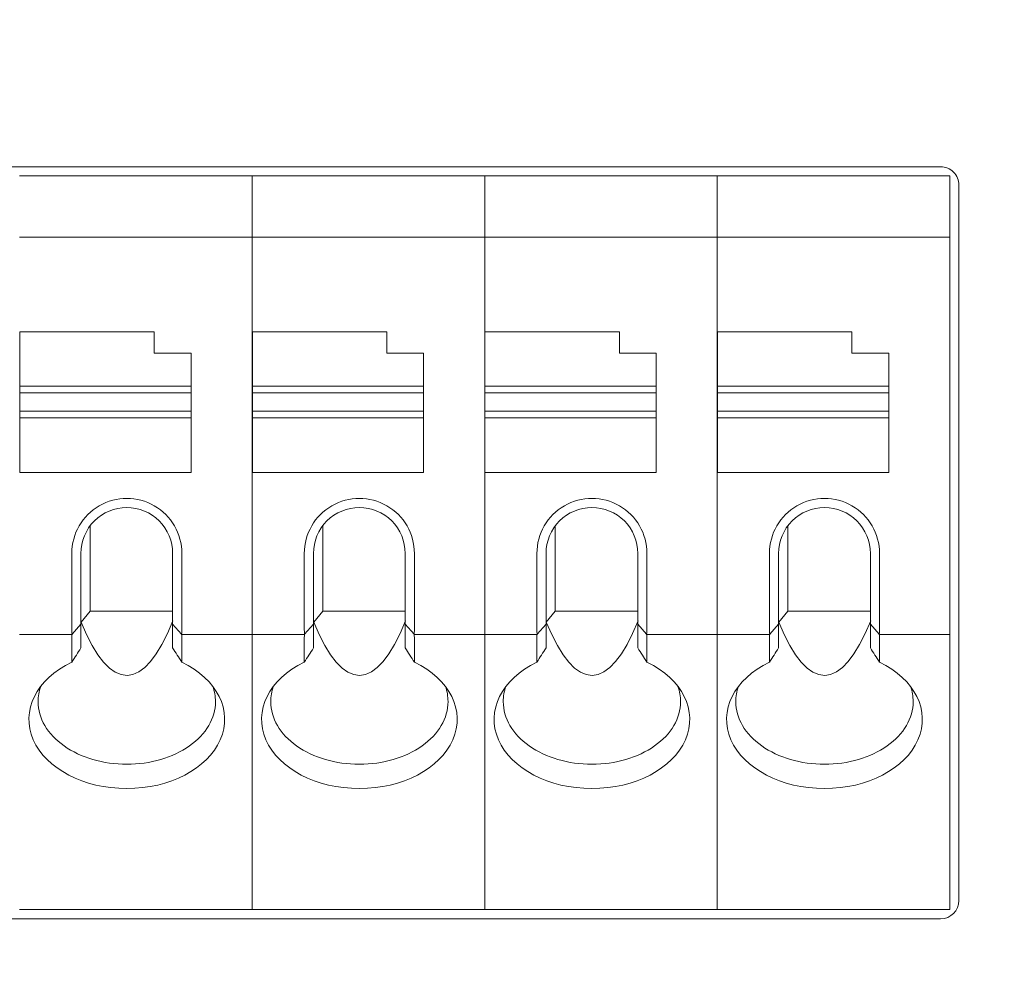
# Model space of a CAD drawing. Header units: millimetres. Extents: x -1114 to 1396, y -630 to 631.
# Tile 323 of 656: x -483 to -467, y 450 to 466. Entities that reach past the tile are written whole.
import ezdxf

# ---------------------------------------------------------------- set-up
doc = ezdxf.new("R2010")
doc.units = ezdxf.units.MM
doc.header["$MEASUREMENT"] = 0

msp = doc.modelspace()

# ---------------------------------------------------------------- linework, layer by layer
at = {"lineweight": 18}
for points, knots in [([(1038.9843, -629.7647), (1038.9843, -629.7647), (-1111.4882, -629.7647), (-1111.4882, -629.7647), (-1111.4882, -629.7647), (-1111.4882, -629.7647), (-1111.4882, 630.7883), (-1111.4882, 630.7883), (-1111.4882, 630.7883), (-1111.4882, 630.7883), (1038.9843, 630.7883), (1038.9843, 630.7883)], [0, 0, 0, 0, 0.3333333, 0.3333333, 0.3333333, 0.3333333, 0.6666667, 0.6666667, 0.6666667, 0.6666667, 1, 1, 1, 1]), ([(-467.2842, 463.0573), (-467.2842, 463.1369), (-467.3158, 463.2132), (-467.3721, 463.2694), (-467.3721, 463.2694), (-467.4283, 463.3257), (-467.5046, 463.3573), (-467.5842, 463.3573)], [0, 0, 0, 0, 0.5, 0.5, 0.5, 0.5, 1, 1, 1, 1]), ([(-479.994, 457.0334), (-479.994, 457.3549), (-480.1655, 457.652), (-480.444, 457.8128), (-480.444, 457.8128), (-480.7224, 457.9736), (-481.0655, 457.9736), (-481.344, 457.8128), (-481.344, 457.8128), (-481.6224, 457.652), (-481.794, 457.3549), (-481.794, 457.0334)], [0, 0, 0, 0, 0.3333333, 0.3333333, 0.3333333, 0.3333333, 0.6666667, 0.6666667, 0.6666667, 0.6666667, 1, 1, 1, 1]), ([(-476.1907, 457.0334), (-476.1907, 457.3549), (-476.3622, 457.652), (-476.6407, 457.8128), (-476.6407, 457.8128), (-476.9192, 457.9736), (-477.2622, 457.9736), (-477.5407, 457.8128), (-477.5407, 457.8128), (-477.8192, 457.652), (-477.9907, 457.3549), (-477.9907, 457.0334)], [0, 0, 0, 0, 0.3333333, 0.3333333, 0.3333333, 0.3333333, 0.6666667, 0.6666667, 0.6666667, 0.6666667, 1, 1, 1, 1]), ([(-472.3875, 457.0334), (-472.3875, 457.3549), (-472.559, 457.652), (-472.8375, 457.8128), (-472.8375, 457.8128), (-473.1159, 457.9736), (-473.459, 457.9736), (-473.7375, 457.8128), (-473.7375, 457.8128), (-474.0159, 457.652), (-474.1875, 457.3549), (-474.1875, 457.0334)], [0, 0, 0, 0, 0.3333333, 0.3333333, 0.3333333, 0.3333333, 0.6666667, 0.6666667, 0.6666667, 0.6666667, 1, 1, 1, 1]), ([(-468.5842, 457.0334), (-468.5842, 457.3549), (-468.7557, 457.652), (-469.0342, 457.8128), (-469.0342, 457.8128), (-469.3127, 457.9736), (-469.6557, 457.9736), (-469.9342, 457.8128), (-469.9342, 457.8128), (-470.2127, 457.652), (-470.3842, 457.3549), (-470.3842, 457.0334)], [0, 0, 0, 0, 0.3333333, 0.3333333, 0.3333333, 0.3333333, 0.6666667, 0.6666667, 0.6666667, 0.6666667, 1, 1, 1, 1]), ([(-480.894, 457.7834), (-481.0929, 457.7834), (-481.2836, 457.7044), (-481.4243, 457.5637), (-481.4243, 457.5637), (-481.5649, 457.4231), (-481.644, 457.2323), (-481.644, 457.0334)], [0, 0, 0, 0, 0.5, 0.5, 0.5, 0.5, 1, 1, 1, 1]), ([(-480.144, 457.0334), (-480.144, 457.2323), (-480.223, 457.4231), (-480.3636, 457.5637), (-480.3636, 457.5637), (-480.5043, 457.7044), (-480.6951, 457.7834), (-480.894, 457.7834)], [0, 0, 0, 0, 0.5, 0.5, 0.5, 0.5, 1, 1, 1, 1]), ([(-477.0907, 457.7834), (-477.2896, 457.7834), (-477.4804, 457.7044), (-477.621, 457.5637), (-477.621, 457.5637), (-477.7617, 457.4231), (-477.8407, 457.2323), (-477.8407, 457.0334)], [0, 0, 0, 0, 0.5, 0.5, 0.5, 0.5, 1, 1, 1, 1]), ([(-476.3407, 457.0334), (-476.3407, 457.2323), (-476.4197, 457.4231), (-476.5604, 457.5637), (-476.5604, 457.5637), (-476.701, 457.7044), (-476.8918, 457.7834), (-477.0907, 457.7834)], [0, 0, 0, 0, 0.5, 0.5, 0.5, 0.5, 1, 1, 1, 1]), ([(-473.2875, 457.7834), (-473.4864, 457.7834), (-473.6771, 457.7044), (-473.8178, 457.5637), (-473.8178, 457.5637), (-473.9584, 457.4231), (-474.0375, 457.2323), (-474.0375, 457.0334)], [0, 0, 0, 0, 0.5, 0.5, 0.5, 0.5, 1, 1, 1, 1]), ([(-472.5375, 457.0334), (-472.5375, 457.2323), (-472.6165, 457.4231), (-472.7571, 457.5637), (-472.7571, 457.5637), (-472.8978, 457.7044), (-473.0885, 457.7834), (-473.2875, 457.7834)], [0, 0, 0, 0, 0.5, 0.5, 0.5, 0.5, 1, 1, 1, 1]), ([(-469.4842, 457.7834), (-469.6831, 457.7834), (-469.8739, 457.7044), (-470.0145, 457.5637), (-470.0145, 457.5637), (-470.1552, 457.4231), (-470.2342, 457.2323), (-470.2342, 457.0334)], [0, 0, 0, 0, 0.5, 0.5, 0.5, 0.5, 1, 1, 1, 1]), ([(-468.7342, 457.0334), (-468.7342, 457.2323), (-468.8132, 457.4231), (-468.9539, 457.5637), (-468.9539, 457.5637), (-469.0945, 457.7044), (-469.2853, 457.7834), (-469.4842, 457.7834)], [0, 0, 0, 0, 0.5, 0.5, 0.5, 0.5, 1, 1, 1, 1]), ([(-481.794, 455.254), (-482.3746, 454.9747), (-482.6298, 454.4602), (-482.4231, 453.9856), (-482.4231, 453.9856), (-482.2164, 453.511), (-481.5963, 453.1872), (-480.894, 453.1872)], [0, 0, 0, 0, 0.5, 0.5, 0.5, 0.5, 1, 1, 1, 1]), ([(-480.894, 453.1872), (-480.1917, 453.1872), (-479.5715, 453.511), (-479.3648, 453.9856), (-479.3648, 453.9856), (-479.1581, 454.4602), (-479.4133, 454.9747), (-479.994, 455.254)], [0, 0, 0, 0, 0.5, 0.5, 0.5, 0.5, 1, 1, 1, 1]), ([(-477.9907, 455.254), (-478.5714, 454.9747), (-478.8265, 454.4602), (-478.6199, 453.9856), (-478.6199, 453.9856), (-478.4132, 453.511), (-477.793, 453.1872), (-477.0907, 453.1872)], [0, 0, 0, 0, 0.5, 0.5, 0.5, 0.5, 1, 1, 1, 1]), ([(-477.0907, 453.1872), (-476.3884, 453.1872), (-475.7682, 453.511), (-475.5616, 453.9856), (-475.5616, 453.9856), (-475.3549, 454.4602), (-475.6101, 454.9747), (-476.1907, 455.254)], [0, 0, 0, 0, 0.5, 0.5, 0.5, 0.5, 1, 1, 1, 1]), ([(-474.1875, 455.254), (-474.7681, 454.9747), (-475.0233, 454.4602), (-474.8166, 453.9856), (-474.8166, 453.9856), (-474.6099, 453.511), (-473.9897, 453.1872), (-473.2875, 453.1872)], [0, 0, 0, 0, 0.5, 0.5, 0.5, 0.5, 1, 1, 1, 1]), ([(-473.2875, 453.1872), (-472.5852, 453.1872), (-471.965, 453.511), (-471.7583, 453.9856), (-471.7583, 453.9856), (-471.5516, 454.4602), (-471.8068, 454.9747), (-472.3875, 455.254)], [0, 0, 0, 0, 0.5, 0.5, 0.5, 0.5, 1, 1, 1, 1]), ([(-470.3842, 455.254), (-470.9648, 454.9747), (-471.22, 454.4602), (-471.0134, 453.9856), (-471.0134, 453.9856), (-470.8067, 453.511), (-470.1865, 453.1872), (-469.4842, 453.1872)], [0, 0, 0, 0, 0.5, 0.5, 0.5, 0.5, 1, 1, 1, 1]), ([(-469.4842, 453.1872), (-468.7819, 453.1872), (-468.1617, 453.511), (-467.9551, 453.9856), (-467.9551, 453.9856), (-467.7484, 454.4602), (-468.0036, 454.9747), (-468.5842, 455.254)], [0, 0, 0, 0, 0.5, 0.5, 0.5, 0.5, 1, 1, 1, 1]), ([(-482.344, 454.61), (-482.344, 454.3381), (-482.1912, 454.0773), (-481.9193, 453.885), (-481.9193, 453.885), (-481.6473, 453.6927), (-481.2785, 453.5847), (-480.894, 453.5847)], [0, 0, 0, 0, 0.5, 0.5, 0.5, 0.5, 1, 1, 1, 1]), ([(-480.894, 453.5847), (-480.5094, 453.5847), (-480.1406, 453.6927), (-479.8687, 453.885), (-479.8687, 453.885), (-479.5967, 454.0773), (-479.444, 454.3381), (-479.444, 454.61)], [0, 0, 0, 0, 0.5, 0.5, 0.5, 0.5, 1, 1, 1, 1]), ([(-478.5407, 454.61), (-478.5407, 454.3381), (-478.3879, 454.0773), (-478.116, 453.885), (-478.116, 453.885), (-477.8441, 453.6927), (-477.4753, 453.5847), (-477.0907, 453.5847)], [0, 0, 0, 0, 0.5, 0.5, 0.5, 0.5, 1, 1, 1, 1]), ([(-477.0907, 453.5847), (-476.7061, 453.5847), (-476.3373, 453.6927), (-476.0654, 453.885), (-476.0654, 453.885), (-475.7935, 454.0773), (-475.6407, 454.3381), (-475.6407, 454.61)], [0, 0, 0, 0, 0.5, 0.5, 0.5, 0.5, 1, 1, 1, 1]), ([(-474.7375, 454.61), (-474.7375, 454.3381), (-474.5847, 454.0773), (-474.3128, 453.885), (-474.3128, 453.885), (-474.0408, 453.6927), (-473.672, 453.5847), (-473.2875, 453.5847)], [0, 0, 0, 0, 0.5, 0.5, 0.5, 0.5, 1, 1, 1, 1]), ([(-473.2875, 453.5847), (-472.9029, 453.5847), (-472.5341, 453.6927), (-472.2622, 453.885), (-472.2622, 453.885), (-471.9902, 454.0773), (-471.8375, 454.3381), (-471.8375, 454.61)], [0, 0, 0, 0, 0.5, 0.5, 0.5, 0.5, 1, 1, 1, 1]), ([(-470.9342, 454.61), (-470.9342, 454.3381), (-470.7814, 454.0773), (-470.5095, 453.885), (-470.5095, 453.885), (-470.2376, 453.6927), (-469.8688, 453.5847), (-469.4842, 453.5847)], [0, 0, 0, 0, 0.5, 0.5, 0.5, 0.5, 1, 1, 1, 1]), ([(-469.4842, 453.5847), (-469.0996, 453.5847), (-468.7308, 453.6927), (-468.4589, 453.885), (-468.4589, 453.885), (-468.187, 454.0773), (-468.0342, 454.3381), (-468.0342, 454.61)], [0, 0, 0, 0, 0.5, 0.5, 0.5, 0.5, 1, 1, 1, 1])]:
    msp.add_open_spline(points, degree=3, knots=knots, dxfattribs=at)
for points in [[(-514.421, 463.3573), (-514.421, 463.3573), (-467.5842, 463.3573), (-467.5842, 463.3573)], [(-482.6472, 463.2073), (-482.6472, 463.2073), (-478.844, 463.2073), (-478.844, 463.2073)], [(-478.844, 463.2073), (-478.844, 463.2073), (-482.6472, 463.2073), (-482.6472, 463.2073)], [(-478.844, 463.2073), (-478.844, 463.2073), (-475.0407, 463.2073), (-475.0407, 463.2073)], [(-478.844, 463.1575), (-478.844, 463.1575), (-478.844, 463.2073), (-478.844, 463.2073)], [(-478.844, 463.1575), (-478.844, 463.1575), (-478.844, 463.2073), (-478.844, 463.2073)], [(-475.0407, 463.2073), (-475.0407, 463.2073), (-478.844, 463.2073), (-478.844, 463.2073)], [(-478.844, 462.2571), (-478.844, 462.2571), (-478.844, 463.1575), (-478.844, 463.1575)], [(-478.844, 462.2571), (-478.844, 462.2571), (-478.844, 463.1575), (-478.844, 463.1575)], [(-475.0407, 463.2073), (-475.0407, 463.2073), (-471.2375, 463.2073), (-471.2375, 463.2073)], [(-475.0407, 463.1575), (-475.0407, 463.1575), (-475.0407, 463.2073), (-475.0407, 463.2073)], [(-471.2375, 463.2073), (-471.2375, 463.2073), (-475.0407, 463.2073), (-475.0407, 463.2073)], [(-475.0407, 463.1575), (-475.0407, 463.1575), (-475.0407, 463.2073), (-475.0407, 463.2073)], [(-475.0407, 462.2571), (-475.0407, 462.2571), (-475.0407, 463.1575), (-475.0407, 463.1575)], [(-475.0407, 462.2571), (-475.0407, 462.2571), (-475.0407, 463.1575), (-475.0407, 463.1575)], [(-471.2375, 463.2073), (-471.2375, 463.2073), (-467.4342, 463.2073), (-467.4342, 463.2073)], [(-471.2375, 463.1575), (-471.2375, 463.1575), (-471.2375, 463.2073), (-471.2375, 463.2073)], [(-467.4342, 463.2073), (-467.4342, 463.2073), (-471.2375, 463.2073), (-471.2375, 463.2073)], [(-471.2375, 463.1575), (-471.2375, 463.1575), (-471.2375, 463.2073), (-471.2375, 463.2073)], [(-471.2375, 462.2571), (-471.2375, 462.2571), (-471.2375, 463.1575), (-471.2375, 463.1575)], [(-471.2375, 462.2571), (-471.2375, 462.2571), (-471.2375, 463.1575), (-471.2375, 463.1575)], [(-467.4342, 463.1575), (-467.4342, 463.1575), (-467.4342, 463.2073), (-467.4342, 463.2073)], [(-467.4342, 462.2571), (-467.4342, 462.2571), (-467.4342, 463.1575), (-467.4342, 463.1575)], [(-467.2842, 451.3573), (-467.2842, 451.3573), (-467.2842, 463.0573), (-467.2842, 463.0573)], [(-482.6472, 462.2073), (-482.6472, 462.2073), (-478.844, 462.2073), (-478.844, 462.2073)], [(-478.844, 462.1369), (-478.844, 462.1369), (-478.844, 462.2571), (-478.844, 462.2571)], [(-478.844, 462.1369), (-478.844, 462.1369), (-478.844, 462.2571), (-478.844, 462.2571)], [(-478.844, 462.2073), (-478.844, 462.2073), (-475.0407, 462.2073), (-475.0407, 462.2073)], [(-475.0407, 462.1369), (-475.0407, 462.1369), (-475.0407, 462.2571), (-475.0407, 462.2571)], [(-475.0407, 462.1369), (-475.0407, 462.1369), (-475.0407, 462.2571), (-475.0407, 462.2571)], [(-475.0407, 462.2073), (-475.0407, 462.2073), (-471.2375, 462.2073), (-471.2375, 462.2073)], [(-471.2375, 462.1369), (-471.2375, 462.1369), (-471.2375, 462.2571), (-471.2375, 462.2571)], [(-471.2375, 462.1369), (-471.2375, 462.1369), (-471.2375, 462.2571), (-471.2375, 462.2571)], [(-471.2375, 462.2073), (-471.2375, 462.2073), (-467.4342, 462.2073), (-467.4342, 462.2073)], [(-467.4342, 462.1369), (-467.4342, 462.1369), (-467.4342, 462.2571), (-467.4342, 462.2571)], [(-478.844, 455.7777), (-478.844, 455.7777), (-478.844, 462.1369), (-478.844, 462.1369)], [(-478.844, 455.7777), (-478.844, 455.7777), (-478.844, 462.1369), (-478.844, 462.1369)], [(-475.0407, 455.7777), (-475.0407, 455.7777), (-475.0407, 462.1369), (-475.0407, 462.1369)], [(-475.0407, 455.7777), (-475.0407, 455.7777), (-475.0407, 462.1369), (-475.0407, 462.1369)], [(-471.2375, 455.7777), (-471.2375, 455.7777), (-471.2375, 462.1369), (-471.2375, 462.1369)], [(-471.2375, 455.7777), (-471.2375, 455.7777), (-471.2375, 462.1369), (-471.2375, 462.1369)], [(-467.4342, 455.7777), (-467.4342, 455.7777), (-467.4342, 462.1369), (-467.4342, 462.1369)], [(-480.444, 460.6573), (-480.444, 460.6573), (-482.644, 460.6573), (-482.644, 460.6573)], [(-482.644, 460.6573), (-482.644, 460.6573), (-482.644, 459.7665), (-482.644, 459.7665)], [(-480.444, 460.3073), (-480.444, 460.3073), (-480.444, 460.6573), (-480.444, 460.6573)], [(-476.6407, 460.6573), (-476.6407, 460.6573), (-478.8407, 460.6573), (-478.8407, 460.6573)], [(-478.8407, 460.6573), (-478.8407, 460.6573), (-478.8407, 459.7665), (-478.8407, 459.7665)], [(-476.6407, 460.3073), (-476.6407, 460.3073), (-476.6407, 460.6573), (-476.6407, 460.6573)], [(-475.0375, 460.6573), (-475.0375, 460.6573), (-475.0375, 459.7665), (-475.0375, 459.7665)], [(-472.8375, 460.6573), (-472.8375, 460.6573), (-475.0375, 460.6573), (-475.0375, 460.6573)], [(-472.8375, 460.3073), (-472.8375, 460.3073), (-472.8375, 460.6573), (-472.8375, 460.6573)], [(-469.0342, 460.6573), (-469.0342, 460.6573), (-471.2342, 460.6573), (-471.2342, 460.6573)], [(-471.2342, 460.6573), (-471.2342, 460.6573), (-471.2342, 459.7665), (-471.2342, 459.7665)], [(-469.0342, 460.3073), (-469.0342, 460.3073), (-469.0342, 460.6573), (-469.0342, 460.6573)], [(-479.844, 460.3073), (-479.844, 460.3073), (-480.444, 460.3073), (-480.444, 460.3073)], [(-479.844, 459.7665), (-479.844, 459.7665), (-479.844, 460.3073), (-479.844, 460.3073)], [(-476.0407, 460.3073), (-476.0407, 460.3073), (-476.6407, 460.3073), (-476.6407, 460.3073)], [(-476.0407, 459.7665), (-476.0407, 459.7665), (-476.0407, 460.3073), (-476.0407, 460.3073)], [(-472.2375, 460.3073), (-472.2375, 460.3073), (-472.8375, 460.3073), (-472.8375, 460.3073)], [(-472.2375, 459.7665), (-472.2375, 459.7665), (-472.2375, 460.3073), (-472.2375, 460.3073)], [(-468.4342, 460.3073), (-468.4342, 460.3073), (-469.0342, 460.3073), (-469.0342, 460.3073)], [(-468.4342, 459.7665), (-468.4342, 459.7665), (-468.4342, 460.3073), (-468.4342, 460.3073)], [(-482.644, 459.7665), (-482.644, 459.7665), (-482.644, 459.6573), (-482.644, 459.6573)], [(-482.644, 459.7665), (-482.644, 459.7665), (-479.844, 459.7665), (-479.844, 459.7665)], [(-479.844, 459.7665), (-479.844, 459.7665), (-479.844, 459.6573), (-479.844, 459.6573)], [(-478.8407, 459.7665), (-478.8407, 459.7665), (-476.0407, 459.7665), (-476.0407, 459.7665)], [(-478.8407, 459.7665), (-478.8407, 459.7665), (-478.8407, 459.6573), (-478.8407, 459.6573)], [(-476.0407, 459.7665), (-476.0407, 459.7665), (-476.0407, 459.6573), (-476.0407, 459.6573)], [(-475.0375, 459.7665), (-475.0375, 459.7665), (-475.0375, 459.6573), (-475.0375, 459.6573)], [(-475.0375, 459.7665), (-475.0375, 459.7665), (-472.2375, 459.7665), (-472.2375, 459.7665)], [(-472.2375, 459.7665), (-472.2375, 459.7665), (-472.2375, 459.6573), (-472.2375, 459.6573)], [(-471.2342, 459.7665), (-471.2342, 459.7665), (-471.2342, 459.6573), (-471.2342, 459.6573)], [(-471.2342, 459.7665), (-471.2342, 459.7665), (-468.4342, 459.7665), (-468.4342, 459.7665)], [(-468.4342, 459.7665), (-468.4342, 459.7665), (-468.4342, 459.6573), (-468.4342, 459.6573)], [(-482.644, 459.3573), (-482.644, 459.3573), (-482.644, 459.6573), (-482.644, 459.6573)], [(-482.644, 459.6573), (-482.644, 459.6573), (-479.844, 459.6573), (-479.844, 459.6573)], [(-479.844, 459.6573), (-479.844, 459.6573), (-479.844, 459.3573), (-479.844, 459.3573)], [(-478.8407, 459.3573), (-478.8407, 459.3573), (-478.8407, 459.6573), (-478.8407, 459.6573)], [(-478.8407, 459.6573), (-478.8407, 459.6573), (-476.0407, 459.6573), (-476.0407, 459.6573)], [(-476.0407, 459.6573), (-476.0407, 459.6573), (-476.0407, 459.3573), (-476.0407, 459.3573)], [(-475.0375, 459.3573), (-475.0375, 459.3573), (-475.0375, 459.6573), (-475.0375, 459.6573)], [(-475.0375, 459.6573), (-475.0375, 459.6573), (-472.2375, 459.6573), (-472.2375, 459.6573)], [(-472.2375, 459.6573), (-472.2375, 459.6573), (-472.2375, 459.3573), (-472.2375, 459.3573)], [(-471.2342, 459.3573), (-471.2342, 459.3573), (-471.2342, 459.6573), (-471.2342, 459.6573)], [(-471.2342, 459.6573), (-471.2342, 459.6573), (-468.4342, 459.6573), (-468.4342, 459.6573)], [(-468.4342, 459.6573), (-468.4342, 459.6573), (-468.4342, 459.3573), (-468.4342, 459.3573)], [(-482.644, 459.3573), (-482.644, 459.3573), (-482.644, 459.2481), (-482.644, 459.2481)], [(-479.844, 459.3573), (-479.844, 459.3573), (-482.644, 459.3573), (-482.644, 459.3573)], [(-482.644, 459.2481), (-482.644, 459.2481), (-482.644, 458.3573), (-482.644, 458.3573)], [(-479.844, 459.2481), (-479.844, 459.2481), (-482.644, 459.2481), (-482.644, 459.2481)], [(-479.844, 459.3573), (-479.844, 459.3573), (-479.844, 459.2481), (-479.844, 459.2481)], [(-479.844, 459.2481), (-479.844, 459.2481), (-479.844, 458.3573), (-479.844, 458.3573)], [(-478.8407, 459.3573), (-478.8407, 459.3573), (-478.8407, 459.2481), (-478.8407, 459.2481)], [(-476.0407, 459.3573), (-476.0407, 459.3573), (-478.8407, 459.3573), (-478.8407, 459.3573)], [(-478.8407, 459.2481), (-478.8407, 459.2481), (-478.8407, 458.3573), (-478.8407, 458.3573)], [(-476.0407, 459.2481), (-476.0407, 459.2481), (-478.8407, 459.2481), (-478.8407, 459.2481)], [(-476.0407, 459.3573), (-476.0407, 459.3573), (-476.0407, 459.2481), (-476.0407, 459.2481)], [(-476.0407, 459.2481), (-476.0407, 459.2481), (-476.0407, 458.3573), (-476.0407, 458.3573)], [(-475.0375, 459.3573), (-475.0375, 459.3573), (-475.0375, 459.2481), (-475.0375, 459.2481)], [(-472.2375, 459.3573), (-472.2375, 459.3573), (-475.0375, 459.3573), (-475.0375, 459.3573)], [(-475.0375, 459.2481), (-475.0375, 459.2481), (-475.0375, 458.3573), (-475.0375, 458.3573)], [(-472.2375, 459.2481), (-472.2375, 459.2481), (-475.0375, 459.2481), (-475.0375, 459.2481)], [(-472.2375, 459.3573), (-472.2375, 459.3573), (-472.2375, 459.2481), (-472.2375, 459.2481)], [(-472.2375, 459.2481), (-472.2375, 459.2481), (-472.2375, 458.3573), (-472.2375, 458.3573)], [(-471.2342, 459.3573), (-471.2342, 459.3573), (-471.2342, 459.2481), (-471.2342, 459.2481)], [(-468.4342, 459.3573), (-468.4342, 459.3573), (-471.2342, 459.3573), (-471.2342, 459.3573)], [(-471.2342, 459.2481), (-471.2342, 459.2481), (-471.2342, 458.3573), (-471.2342, 458.3573)], [(-468.4342, 459.2481), (-468.4342, 459.2481), (-471.2342, 459.2481), (-471.2342, 459.2481)], [(-468.4342, 459.3573), (-468.4342, 459.3573), (-468.4342, 459.2481), (-468.4342, 459.2481)], [(-468.4342, 459.2481), (-468.4342, 459.2481), (-468.4342, 458.3573), (-468.4342, 458.3573)], [(-479.844, 458.3573), (-479.844, 458.3573), (-482.644, 458.3573), (-482.644, 458.3573)], [(-476.0407, 458.3573), (-476.0407, 458.3573), (-478.8407, 458.3573), (-478.8407, 458.3573)], [(-472.2375, 458.3573), (-472.2375, 458.3573), (-475.0375, 458.3573), (-475.0375, 458.3573)], [(-468.4342, 458.3573), (-468.4342, 458.3573), (-471.2342, 458.3573), (-471.2342, 458.3573)], [(-481.494, 457.4834), (-481.494, 457.4834), (-481.494, 456.0863), (-481.494, 456.0863)], [(-477.6907, 457.4834), (-477.6907, 457.4834), (-477.6907, 456.0863), (-477.6907, 456.0863)], [(-473.8875, 457.4834), (-473.8875, 457.4834), (-473.8875, 456.0863), (-473.8875, 456.0863)], [(-470.0842, 457.4834), (-470.0842, 457.4834), (-470.0842, 456.0863), (-470.0842, 456.0863)], [(-481.794, 457.0334), (-481.794, 457.0334), (-481.794, 455.7777), (-481.794, 455.7777)], [(-481.644, 455.878), (-481.644, 455.878), (-481.644, 457.0334), (-481.644, 457.0334)], [(-480.144, 457.0334), (-480.144, 457.0334), (-480.144, 455.878), (-480.144, 455.878)], [(-479.994, 455.7777), (-479.994, 455.7777), (-479.994, 457.0334), (-479.994, 457.0334)], [(-477.9907, 457.0334), (-477.9907, 457.0334), (-477.9907, 455.7777), (-477.9907, 455.7777)], [(-477.8407, 455.878), (-477.8407, 455.878), (-477.8407, 457.0334), (-477.8407, 457.0334)], [(-476.3407, 457.0334), (-476.3407, 457.0334), (-476.3407, 455.878), (-476.3407, 455.878)], [(-476.1907, 455.7777), (-476.1907, 455.7777), (-476.1907, 457.0334), (-476.1907, 457.0334)], [(-474.1875, 457.0334), (-474.1875, 457.0334), (-474.1875, 455.7777), (-474.1875, 455.7777)], [(-474.0375, 455.878), (-474.0375, 455.878), (-474.0375, 457.0334), (-474.0375, 457.0334)], [(-472.5375, 457.0334), (-472.5375, 457.0334), (-472.5375, 455.878), (-472.5375, 455.878)], [(-472.3875, 455.7777), (-472.3875, 455.7777), (-472.3875, 457.0334), (-472.3875, 457.0334)], [(-470.3842, 457.0334), (-470.3842, 457.0334), (-470.3842, 455.7777), (-470.3842, 455.7777)], [(-470.2342, 455.878), (-470.2342, 455.878), (-470.2342, 457.0334), (-470.2342, 457.0334)], [(-468.7342, 457.0334), (-468.7342, 457.0334), (-468.7342, 455.878), (-468.7342, 455.878)], [(-468.5842, 455.7777), (-468.5842, 455.7777), (-468.5842, 457.0334), (-468.5842, 457.0334)], [(-481.6405, 455.9096), (-481.6405, 455.9096), (-481.494, 456.0863), (-481.494, 456.0863)], [(-481.494, 456.0863), (-481.494, 456.0863), (-480.144, 456.0863), (-480.144, 456.0863)], [(-477.8372, 455.9096), (-477.8372, 455.9096), (-477.6907, 456.0863), (-477.6907, 456.0863)], [(-477.6907, 456.0863), (-477.6907, 456.0863), (-476.3407, 456.0863), (-476.3407, 456.0863)], [(-474.0339, 455.9096), (-474.0339, 455.9096), (-473.8875, 456.0863), (-473.8875, 456.0863)], [(-473.8875, 456.0863), (-473.8875, 456.0863), (-472.5375, 456.0863), (-472.5375, 456.0863)], [(-470.2307, 455.9096), (-470.2307, 455.9096), (-470.0842, 456.0863), (-470.0842, 456.0863)], [(-470.0842, 456.0863), (-470.0842, 456.0863), (-468.7342, 456.0863), (-468.7342, 456.0863)], [(-481.644, 455.878), (-481.644, 455.878), (-481.7893, 455.7127), (-481.7893, 455.7127)], [(-481.644, 455.4875), (-481.644, 455.4875), (-481.644, 455.878), (-481.644, 455.878)], [(-481.6405, 455.9096), (-481.1666, 454.7427), (-480.6126, 454.7451), (-480.1385, 455.932)], [(-480.144, 455.4875), (-480.144, 455.4875), (-480.144, 455.878), (-480.144, 455.878)], [(-480.144, 455.878), (-480.144, 455.878), (-479.9987, 455.7127), (-479.9987, 455.7127)], [(-477.8407, 455.878), (-477.8407, 455.878), (-477.986, 455.7127), (-477.986, 455.7127)], [(-477.8407, 455.4875), (-477.8407, 455.4875), (-477.8407, 455.878), (-477.8407, 455.878)], [(-477.8372, 455.9096), (-477.3634, 454.7427), (-476.8093, 454.7451), (-476.3352, 455.932)], [(-476.3407, 455.4875), (-476.3407, 455.4875), (-476.3407, 455.878), (-476.3407, 455.878)], [(-476.3407, 455.878), (-476.3407, 455.878), (-476.1954, 455.7127), (-476.1954, 455.7127)], [(-474.0375, 455.878), (-474.0375, 455.878), (-474.1827, 455.7127), (-474.1827, 455.7127)], [(-474.0375, 455.4875), (-474.0375, 455.4875), (-474.0375, 455.878), (-474.0375, 455.878)], [(-474.0339, 455.9096), (-473.5601, 454.7427), (-473.006, 454.7451), (-472.532, 455.932)], [(-472.5375, 455.4875), (-472.5375, 455.4875), (-472.5375, 455.878), (-472.5375, 455.878)], [(-472.5375, 455.878), (-472.5375, 455.878), (-472.3922, 455.7127), (-472.3922, 455.7127)], [(-470.2342, 455.878), (-470.2342, 455.878), (-470.3795, 455.7127), (-470.3795, 455.7127)], [(-470.2342, 455.4875), (-470.2342, 455.4875), (-470.2342, 455.878), (-470.2342, 455.878)], [(-470.2307, 455.9096), (-469.7569, 454.7427), (-469.2028, 454.7451), (-468.7287, 455.932)], [(-468.7342, 455.4875), (-468.7342, 455.4875), (-468.7342, 455.878), (-468.7342, 455.878)], [(-468.7342, 455.878), (-468.7342, 455.878), (-468.5889, 455.7127), (-468.5889, 455.7127)], [(-482.6472, 455.7073), (-482.6472, 455.7073), (-481.79, 455.7073), (-481.79, 455.7073)], [(-481.794, 455.7777), (-481.794, 455.7553), (-481.7924, 455.7334), (-481.7893, 455.7127)], [(-481.7893, 455.7127), (-481.7924, 455.692), (-481.794, 455.6733), (-481.794, 455.6575)], [(-479.9987, 455.7127), (-479.9956, 455.7334), (-479.994, 455.7553), (-479.994, 455.7777)], [(-479.9987, 455.7127), (-479.9956, 455.692), (-479.994, 455.6733), (-479.994, 455.6575)], [(-478.844, 455.7073), (-478.844, 455.7073), (-479.9979, 455.7073), (-479.9979, 455.7073)], [(-478.844, 455.6575), (-478.844, 455.6575), (-478.844, 455.7777), (-478.844, 455.7777)], [(-478.844, 455.6575), (-478.844, 455.6575), (-478.844, 455.7777), (-478.844, 455.7777)], [(-478.844, 455.7073), (-478.844, 455.7073), (-477.9868, 455.7073), (-477.9868, 455.7073)], [(-477.9907, 455.7777), (-477.9907, 455.7553), (-477.9891, 455.7334), (-477.986, 455.7127)], [(-477.986, 455.7127), (-477.9891, 455.692), (-477.9907, 455.6733), (-477.9907, 455.6575)], [(-476.1954, 455.7127), (-476.1923, 455.7334), (-476.1907, 455.7553), (-476.1907, 455.7777)], [(-476.1954, 455.7127), (-476.1923, 455.692), (-476.1907, 455.6733), (-476.1907, 455.6575)], [(-475.0407, 455.7073), (-475.0407, 455.7073), (-476.1946, 455.7073), (-476.1946, 455.7073)], [(-475.0407, 455.6575), (-475.0407, 455.6575), (-475.0407, 455.7777), (-475.0407, 455.7777)], [(-475.0407, 455.6575), (-475.0407, 455.6575), (-475.0407, 455.7777), (-475.0407, 455.7777)], [(-474.1835, 455.7073), (-474.1835, 455.7073), (-475.0407, 455.7073), (-475.0407, 455.7073)], [(-474.1875, 455.7777), (-474.1875, 455.7553), (-474.1859, 455.7334), (-474.1827, 455.7127)], [(-474.1827, 455.7127), (-474.1859, 455.692), (-474.1875, 455.6733), (-474.1875, 455.6575)], [(-472.3922, 455.7127), (-472.389, 455.7334), (-472.3875, 455.7553), (-472.3875, 455.7777)], [(-472.3922, 455.7127), (-472.389, 455.692), (-472.3875, 455.6733), (-472.3875, 455.6575)], [(-471.2375, 455.7073), (-471.2375, 455.7073), (-472.3914, 455.7073), (-472.3914, 455.7073)], [(-471.2375, 455.6575), (-471.2375, 455.6575), (-471.2375, 455.7777), (-471.2375, 455.7777)], [(-471.2375, 455.6575), (-471.2375, 455.6575), (-471.2375, 455.7777), (-471.2375, 455.7777)], [(-471.2375, 455.7073), (-471.2375, 455.7073), (-470.3803, 455.7073), (-470.3803, 455.7073)], [(-470.3842, 455.7777), (-470.3842, 455.7553), (-470.3826, 455.7334), (-470.3795, 455.7127)], [(-470.3795, 455.7127), (-470.3826, 455.692), (-470.3842, 455.6733), (-470.3842, 455.6575)], [(-468.5889, 455.7127), (-468.5858, 455.7334), (-468.5842, 455.7553), (-468.5842, 455.7777)], [(-468.5889, 455.7127), (-468.5858, 455.692), (-468.5842, 455.6733), (-468.5842, 455.6575)], [(-467.4342, 455.7073), (-467.4342, 455.7073), (-468.5881, 455.7073), (-468.5881, 455.7073)], [(-467.4342, 455.6575), (-467.4342, 455.6575), (-467.4342, 455.7777), (-467.4342, 455.7777)], [(-481.794, 455.6575), (-481.794, 455.6575), (-481.794, 455.254), (-481.794, 455.254)], [(-479.994, 455.6575), (-479.994, 455.6575), (-479.994, 455.254), (-479.994, 455.254)], [(-478.844, 451.2571), (-478.844, 451.2571), (-478.844, 455.6575), (-478.844, 455.6575)], [(-478.844, 451.2571), (-478.844, 451.2571), (-478.844, 455.6575), (-478.844, 455.6575)], [(-477.9907, 455.6575), (-477.9907, 455.6575), (-477.9907, 455.254), (-477.9907, 455.254)], [(-476.1907, 455.6575), (-476.1907, 455.6575), (-476.1907, 455.254), (-476.1907, 455.254)], [(-475.0407, 451.2571), (-475.0407, 451.2571), (-475.0407, 455.6575), (-475.0407, 455.6575)], [(-475.0407, 451.2571), (-475.0407, 451.2571), (-475.0407, 455.6575), (-475.0407, 455.6575)], [(-474.1875, 455.6575), (-474.1875, 455.6575), (-474.1875, 455.254), (-474.1875, 455.254)], [(-472.3875, 455.6575), (-472.3875, 455.6575), (-472.3875, 455.254), (-472.3875, 455.254)], [(-471.2375, 451.2571), (-471.2375, 451.2571), (-471.2375, 455.6575), (-471.2375, 455.6575)], [(-471.2375, 451.2571), (-471.2375, 451.2571), (-471.2375, 455.6575), (-471.2375, 455.6575)], [(-470.3842, 455.6575), (-470.3842, 455.6575), (-470.3842, 455.254), (-470.3842, 455.254)], [(-468.5842, 455.6575), (-468.5842, 455.6575), (-468.5842, 455.254), (-468.5842, 455.254)], [(-467.4342, 451.2571), (-467.4342, 451.2571), (-467.4342, 455.6575), (-467.4342, 455.6575)], [(-481.644, 455.4875), (-481.6939, 455.4104), (-481.7439, 455.3325), (-481.794, 455.254)], [(-479.994, 455.254), (-480.044, 455.3325), (-480.094, 455.4104), (-480.144, 455.4875)], [(-477.8407, 455.4875), (-477.8907, 455.4104), (-477.9407, 455.3325), (-477.9907, 455.254)], [(-476.1907, 455.254), (-476.2408, 455.3325), (-476.2908, 455.4104), (-476.3407, 455.4875)], [(-474.0375, 455.4875), (-474.0874, 455.4104), (-474.1374, 455.3325), (-474.1875, 455.254)], [(-472.3875, 455.254), (-472.4375, 455.3325), (-472.4875, 455.4104), (-472.5375, 455.4875)], [(-470.2342, 455.4875), (-470.2841, 455.4104), (-470.3341, 455.3325), (-470.3842, 455.254)], [(-468.5842, 455.254), (-468.6343, 455.3325), (-468.6843, 455.4104), (-468.7342, 455.4875)], [(-482.3013, 454.8568), (-482.3297, 454.776), (-482.344, 454.6932), (-482.344, 454.61)], [(-479.444, 454.61), (-479.444, 454.6932), (-479.4583, 454.776), (-479.4866, 454.8568)], [(-478.4981, 454.8568), (-478.5264, 454.776), (-478.5407, 454.6932), (-478.5407, 454.61)], [(-475.6407, 454.61), (-475.6407, 454.6932), (-475.655, 454.776), (-475.6833, 454.8568)], [(-474.6948, 454.8568), (-474.7231, 454.776), (-474.7375, 454.6932), (-474.7375, 454.61)], [(-471.8375, 454.61), (-471.8375, 454.6932), (-471.8518, 454.776), (-471.8801, 454.8568)], [(-470.8916, 454.8568), (-470.9199, 454.776), (-470.9342, 454.6932), (-470.9342, 454.61)], [(-468.0342, 454.61), (-468.0342, 454.6932), (-468.0485, 454.776), (-468.0768, 454.8568)], [(-467.5842, 451.0573), (-467.4185, 451.0573), (-467.2842, 451.1916), (-467.2842, 451.3573)], [(-478.844, 451.2073), (-478.844, 451.2073), (-482.6472, 451.2073), (-482.6472, 451.2073)], [(-482.6472, 451.2073), (-482.6472, 451.2073), (-478.844, 451.2073), (-478.844, 451.2073)], [(-478.844, 451.2073), (-478.844, 451.2073), (-478.844, 451.2571), (-478.844, 451.2571)], [(-478.844, 451.2073), (-478.844, 451.2073), (-478.844, 451.2571), (-478.844, 451.2571)], [(-475.0407, 451.2073), (-475.0407, 451.2073), (-478.844, 451.2073), (-478.844, 451.2073)], [(-478.844, 451.2073), (-478.844, 451.2073), (-475.0407, 451.2073), (-475.0407, 451.2073)], [(-475.0407, 451.2073), (-475.0407, 451.2073), (-475.0407, 451.2571), (-475.0407, 451.2571)], [(-475.0407, 451.2073), (-475.0407, 451.2073), (-475.0407, 451.2571), (-475.0407, 451.2571)], [(-471.2375, 451.2073), (-471.2375, 451.2073), (-475.0407, 451.2073), (-475.0407, 451.2073)], [(-475.0407, 451.2073), (-475.0407, 451.2073), (-471.2375, 451.2073), (-471.2375, 451.2073)], [(-471.2375, 451.2073), (-471.2375, 451.2073), (-471.2375, 451.2571), (-471.2375, 451.2571)], [(-471.2375, 451.2073), (-471.2375, 451.2073), (-471.2375, 451.2571), (-471.2375, 451.2571)], [(-467.4342, 451.2073), (-467.4342, 451.2073), (-471.2375, 451.2073), (-471.2375, 451.2073)], [(-471.2375, 451.2073), (-471.2375, 451.2073), (-467.4342, 451.2073), (-467.4342, 451.2073)], [(-467.4342, 451.2073), (-467.4342, 451.2073), (-467.4342, 451.2571), (-467.4342, 451.2571)], [(-467.5842, 451.0573), (-467.5842, 451.0573), (-514.421, 451.0573), (-514.421, 451.0573)]]:
    msp.add_open_spline(points, degree=3, dxfattribs=at)

doc.saveas('drawing.dxf')
